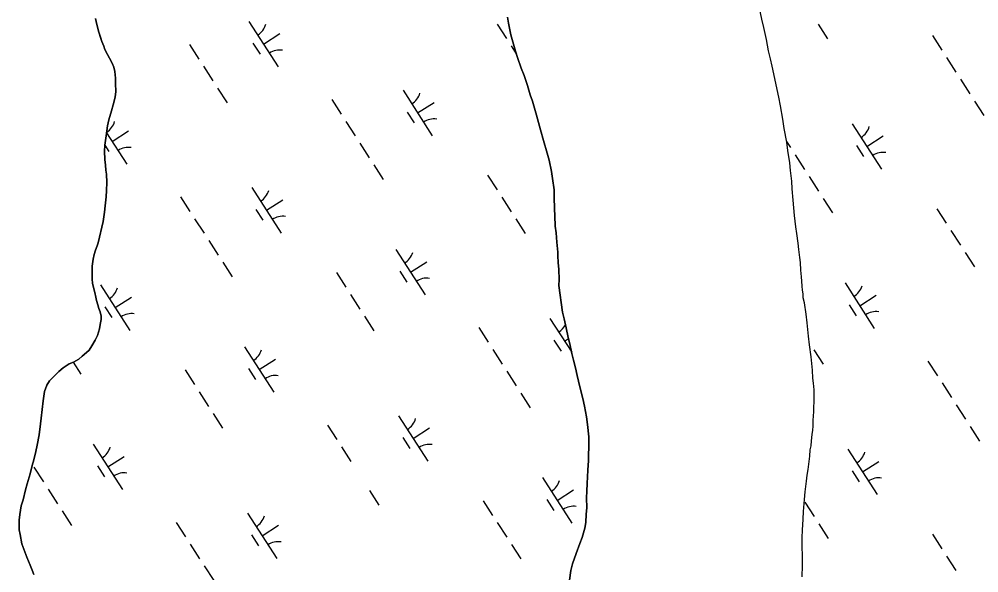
# Model space of a CAD drawing. Extents: x 3937982 to 3958556, y 219448 to 241894.
# Drawn here: x 3952015 to 3952902, y 228061 to 228573 of the extents above; entities that cross this region are included whole.
import ezdxf

# ---------------------------------------------------------------- set-up
doc = ezdxf.new("R2010")
doc.units = 0
doc.layers.add('V-TOPO-SHOR', color=7, linetype='Continuous')
doc.layers.add('V-WETL-SWMP', color=7, linetype='Continuous')

msp = doc.modelspace()

# ---------------------------------------------------------------- linework, layer by layer
at = {"layer": 'V-TOPO-SHOR'}
for points in [[(3952747.165, 228178.414), (3952747.534, 228183.274), (3952748.286, 228188.912), (3952748.656, 228193.191), (3952749.029, 228196.885), (3952749.199, 228202.132), (3952749.375, 228206.408), (3952749.555, 228209.908), (3952749.727, 228214.963), (3952750.1, 228218.655), (3952749.873, 228226.622), (3952749.856, 228230.317), (3952749.246, 228236.532), (3952748.837, 228241.196), (3952748.417, 228248.579), (3952747.806, 228254.6), (3952747.196, 228261.01), (3952745.787, 228272.082), (3952744.781, 228280.046), (3952743.563, 228292.48), (3952742.752, 228300.444), (3952740.956, 228310.93), (3952739.77, 228315.397), (3952739.948, 228319.089), (3952739.352, 228322.391), (3952738.752, 228326.274), (3952738.537, 228330.937), (3952738.326, 228334.824), (3952737.718, 228341.04), (3952737.493, 228348.036), (3952736.888, 228352.697), (3952735.69, 228360.273), (3952735.082, 228365.905), (3952733.878, 228374.84), (3952733.073, 228381.25), (3952731.863, 228391.546), (3952731.248, 228398.732), (3952730.441, 228405.726), (3952729.616, 228416.41), (3952729.393, 228423.406), (3952728.184, 228433.312), (3952727.57, 228440.306), (3952725.772, 228451.767), (3952724.572, 228459.533), (3952722.38, 228471.962), (3952720.982, 228480.701), (3952718.985, 228493.132), (3952717.201, 228501.091), (3952714.819, 228512.548), (3952712.638, 228522.644), (3952711.055, 228529.634), (3952709.47, 228536.429), (3952707.883, 228543.808), (3952705.894, 228554.294), (3952703.514, 228565.361), (3952701.538, 228573.127), (3952699.154, 228584.776)], [(3952085.403, 228573.721), (3952086.593, 228568.284), (3952088.375, 228561.102), (3952090.146, 228555.474), (3952091.132, 228552.561), (3952092.901, 228548.099), (3952094.079, 228544.994), (3952096.432, 228540.536), (3952098.39, 228537.24), (3952100.743, 228532.391), (3952102.117, 228528.704), (3952103.106, 228524.821), (3952103.911, 228518.608), (3952103.932, 228513.748), (3952103.964, 228506.168), (3952103.598, 228501.114), (3952101.685, 228494.109), (3952099.96, 228488.465), (3952097.665, 228480.099), (3952096.522, 228474.459), (3952095.201, 228465.319), (3952093.878, 228456.76), (3952093.513, 228451.124), (3952093.935, 228443.546), (3952094.541, 228438.301), (3952094.949, 228433.446), (3952095.355, 228429.753), (3952095.776, 228422.175), (3952095.42, 228414.596), (3952095.056, 228408.958), (3952094.12, 228400.598), (3952093.563, 228394.57), (3952092.434, 228386.014), (3952087.855, 228366.365), (3952086.702, 228363.445), (3952085.358, 228359.552), (3952084.015, 228355.658), (3952083.062, 228351.186), (3952082.313, 228344.769), (3952082.135, 228340.88), (3952082.149, 228337.771), (3952082.169, 228332.719), (3952082.575, 228329.028), (3952083.763, 228323.785), (3952084.555, 228320.484), (3952085.545, 228316.214), (3952086.143, 228313.107), (3952087.521, 228308.837), (3952088.506, 228305.732), (3952089.686, 228302.628), (3952090.48, 228298.55), (3952090.495, 228295.439), (3952089.737, 228290.774), (3952088.975, 228286.883), (3952087.06, 228280.46), (3952085.135, 228276.37), (3952082.049, 228270.916), (3952079.343, 228267.019), (3952077.023, 228264.871), (3952072.956, 228261.354), (3952069.857, 228258.815), (3952064.817, 228256.072), (3952060.938, 228254.307), (3952055.316, 228250.59), (3952051.251, 228247.266), (3952047.573, 228243.754), (3952042.735, 228238.679), (3952040.226, 228234.781), (3952038.115, 228228.748), (3952036.792, 228220.191), (3952036.049, 228212.221), (3952034.916, 228204.051), (3952034.549, 228198.999), (3952033.235, 228188.886), (3952031.332, 228179.162), (3952029.997, 228173.325), (3952027.897, 228164.375), (3952027.134, 228161.457), (3952024.84, 228152.507)], [(3952523.759, 228054.381), (3952524.886, 228063.327), (3952526.608, 228069.553), (3952529.873, 228078.896), (3952533.33, 228088.239), (3952535.443, 228093.883), (3952537.933, 228102.251), (3952538.687, 228107.502), (3952539.236, 228115.471), (3952539.601, 228121.109), (3952539.562, 228130.438), (3952539.728, 228136.658), (3952540.088, 228143.656), (3952540.811, 228155.903), (3952541.161, 228164.844), (3952541.669, 228182.533), (3952541.456, 228186.807), (3952540.24, 228198.268), (3952539.431, 228205.454), (3952537.444, 228215.358), (3952536.053, 228222.348), (3952533.287, 228233.221), (3952530.909, 228243.705), (3952529.129, 228250.692), (3952527.349, 228257.877), (3952525.963, 228264.088), (3952523.98, 228273.02), (3952522.596, 228278.65), (3952520.614, 228287.583), (3952518.633, 228296.123), (3952517.247, 228302.142), (3952513.837, 228326.81), (3952514.007, 228332.446), (3952513.771, 228341.773), (3952513.163, 228347.991), (3952512.94, 228354.208), (3952512.925, 228357.706), (3952511.914, 228366.836), (3952511.293, 228375.579), (3952510.488, 228381.795), (3952510.058, 228391.316), (3952509.837, 228397.923), (3952509.403, 228408.417), (3952509.372, 228415.413), (3952507.965, 228425.901), (3952506.968, 228432.311), (3952504.785, 228442.795), (3952503.007, 228449.395), (3952499.652, 228461.04), (3952496.887, 228470.94), (3952495.902, 228474.242), (3952493.138, 228484.529), (3952491.362, 228490.74), (3952489.39, 228497.339), (3952487.422, 228503.162), (3952484.857, 228511.702), (3952481.708, 228521.016), (3952478.955, 228528.002), (3952475.611, 228537.703), (3952473.643, 228543.526), (3952471.271, 228552.26), (3952469.493, 228558.861), (3952467.31, 228569.541), (3952466.315, 228575.171)], [(3952738.943, 228057.494), (3952739.09, 228067.99), (3952739.061, 228074.986), (3952739.006, 228087.426), (3952738.979, 228093.838), (3952739.34, 228100.449), (3952739.684, 228110.748), (3952740.235, 228117.943), (3952740.966, 228128.828), (3952741.712, 228136.023), (3952742.836, 228145.939), (3952743.59, 228151.385), (3952744.343, 228156.636), (3952745.283, 228164.22), (3952745.846, 228168.885), (3952746.403, 228174.912), (3952747.165, 228178.414)], [(3952024.84, 228152.507), (3952022.157, 228143.555), (3952020.627, 228137.718), (3952018.335, 228128.574), (3952016.611, 228122.932), (3952015.286, 228114.957), (3952014.725, 228109.708), (3952014.762, 228100.963), (3952015.558, 228096.691), (3952017.15, 228087.95), (3952018.921, 228082.906), (3952021.868, 228075.533), (3952025.01, 228068.162), (3952026.585, 228063.505), (3952028.156, 228059.624)]]:
    msp.add_lwpolyline(points, dxfattribs=at)
at = {"layer": 'V-WETL-SWMP'}
for p, q in [((3952227.171, 228571.159), (3952254.234, 228529.116)), ((3952456.729, 228568.723), (3952465.389, 228555.269)), ((3952753.715, 228568.471), (3952762.375, 228555.017)), ((3952240.702, 228550.138), (3952255.838, 228559.88)), ((3952859.302, 228557.945), (3952867.962, 228544.491)), ((3952172.305, 228549.762), (3952180.965, 228536.308)), ((3952230.967, 228551.007), (3952237.462, 228540.917)), ((3952469.719, 228548.542), (3952474.41, 228541.254)), ((3952872.292, 228537.764), (3952880.952, 228524.31)), ((3952185.295, 228529.582), (3952193.955, 228516.128)), ((3952198.285, 228509.401), (3952206.945, 228495.947)), ((3952885.282, 228517.583), (3952893.941, 228504.129)), ((3952369.737, 228507.469), (3952396.799, 228465.426)), ((3952303.872, 228498.874), (3952312.532, 228485.42)), ((3952383.268, 228486.448), (3952398.404, 228496.19)), ((3952898.271, 228497.402), (3952906.931, 228483.948)), ((3952373.533, 228487.317), (3952380.028, 228477.226)), ((3952316.862, 228478.694), (3952325.522, 228465.24)), ((3952785.299, 228476.51), (3952812.362, 228434.467)), ((3952095.619, 228468.212), (3952114.366, 228439.087)), ((3952100.835, 228460.108), (3952115.971, 228469.851)), ((3952798.831, 228455.488), (3952813.966, 228465.231)), ((3952093.872, 228456.671), (3952097.595, 228450.887)), ((3952329.852, 228458.513), (3952338.512, 228445.059)), ((3952724.475, 228460.084), (3952728.094, 228454.461)), ((3952789.095, 228456.358), (3952795.59, 228446.267)), ((3952732.424, 228447.734), (3952741.084, 228434.28)), ((3952342.842, 228438.332), (3952351.502, 228424.878)), ((3952506.662, 228430.018), (3952507.536, 228428.661)), ((3952448, 228428.774), (3952456.66, 228415.32)), ((3952745.414, 228427.554), (3952754.074, 228414.1)), ((3952229.87, 228417.44), (3952256.932, 228375.396)), ((3952164.005, 228408.845), (3952172.665, 228395.391)), ((3952243.401, 228396.418), (3952258.537, 228406.161)), ((3952460.99, 228408.593), (3952469.65, 228395.139)), ((3952758.404, 228407.373), (3952767.064, 228393.919)), ((3952233.666, 228397.287), (3952240.161, 228387.197)), ((3952863.563, 228397.814), (3952872.223, 228384.36)), ((3952176.995, 228388.664), (3952185.655, 228375.21)), ((3952473.98, 228388.412), (3952482.64, 228374.958)), ((3952876.553, 228377.634), (3952885.212, 228364.18)), ((3952189.985, 228368.483), (3952198.645, 228355.029)), ((3952362.999, 228360.141), (3952390.061, 228318.098)), ((3952889.542, 228357.453), (3952898.202, 228343.999)), ((3952202.975, 228348.303), (3952211.634, 228334.849)), ((3952376.53, 228339.12), (3952391.666, 228348.862)), ((3952308.133, 228338.744), (3952316.793, 228325.29)), ((3952366.795, 228339.989), (3952373.29, 228329.898)), ((3952090.003, 228327.41), (3952117.065, 228285.367)), ((3952778.561, 228329.182), (3952805.624, 228287.139)), ((3952103.534, 228306.389), (3952118.669, 228316.131)), ((3952321.123, 228318.563), (3952329.783, 228305.109)), ((3952792.093, 228308.16), (3952807.228, 228317.903)), ((3952093.799, 228307.258), (3952100.294, 228297.167)), ((3952782.357, 228309.029), (3952788.852, 228298.939)), ((3952334.113, 228298.383), (3952342.773, 228284.929)), ((3952505.565, 228296.451), (3952525.734, 228265.117)), ((3952439.7, 228287.856), (3952448.36, 228274.402)), ((3952223.132, 228270.112), (3952250.194, 228228.068)), ((3952509.361, 228276.299), (3952515.856, 228266.208)), ((3952519.096, 228275.429), (3952522.801, 228277.814)), ((3952452.69, 228267.675), (3952461.35, 228254.221)), ((3952749.675, 228267.423), (3952758.335, 228253.969)), ((3952064.59, 228255.969), (3952071.767, 228244.819)), ((3952236.663, 228249.09), (3952251.799, 228258.832)), ((3952855.262, 228256.897), (3952863.922, 228243.443)), ((3952168.266, 228248.715), (3952176.926, 228235.261)), ((3952226.928, 228249.959), (3952233.423, 228239.869)), ((3952465.68, 228247.495), (3952474.34, 228234.041)), ((3952868.252, 228236.716), (3952876.912, 228223.262)), ((3952181.256, 228228.534), (3952189.916, 228215.08)), ((3952478.67, 228227.314), (3952487.33, 228213.86)), ((3952881.242, 228216.535), (3952889.902, 228203.081)), ((3952194.246, 228208.353), (3952202.905, 228194.899)), ((3952365.698, 228206.421), (3952392.76, 228164.378)), ((3952299.833, 228197.827), (3952308.493, 228184.373)), ((3952379.229, 228185.4), (3952394.364, 228195.142)), ((3952894.232, 228196.355), (3952902.892, 228182.901)), ((3952369.494, 228186.269), (3952375.989, 228176.179)), ((3952083.265, 228180.082), (3952110.327, 228138.039)), ((3952312.823, 228177.646), (3952321.483, 228164.192)), ((3952781.26, 228175.462), (3952808.322, 228133.419)), ((3952096.796, 228159.061), (3952111.931, 228168.803)), ((3952794.791, 228154.441), (3952809.927, 228164.183)), ((3952028.398, 228158.685), (3952037.058, 228145.231)), ((3952087.061, 228159.93), (3952093.555, 228149.839)), ((3952785.056, 228155.31), (3952791.551, 228145.219)), ((3952498.827, 228149.123), (3952525.889, 228107.08)), ((3952041.388, 228138.504), (3952050.048, 228125.05)), ((3952338.802, 228137.284), (3952347.462, 228123.83)), ((3952512.358, 228128.101), (3952527.494, 228137.844)), ((3952443.961, 228127.726), (3952452.621, 228114.272)), ((3952502.623, 228128.97), (3952509.118, 228118.88)), ((3952741.375, 228126.506), (3952750.035, 228113.052)), ((3952054.378, 228118.324), (3952063.038, 228104.87)), ((3952225.83, 228116.392), (3952252.893, 228074.349)), ((3952159.965, 228107.797), (3952168.625, 228094.343)), ((3952239.362, 228095.37), (3952254.497, 228105.113)), ((3952456.951, 228107.545), (3952465.611, 228094.091)), ((3952754.365, 228106.325), (3952763.025, 228092.871)), ((3952229.626, 228096.24), (3952236.121, 228086.149)), ((3952859.523, 228096.767), (3952868.183, 228083.313)), ((3952172.955, 228087.616), (3952181.615, 228074.162)), ((3952469.941, 228087.364), (3952478.601, 228073.91)), ((3952872.513, 228076.586), (3952881.173, 228063.132)), ((3952185.945, 228067.436), (3952194.605, 228053.982))]:
    msp.add_line(p, q, dxfattribs=at)
for points in [[(3952729.617, 228416.411), (3952729.393, 228423.407), (3952728.184, 228433.313), (3952727.57, 228440.307), (3952725.772, 228451.766), (3952724.572, 228459.534), (3952722.381, 228471.963), (3952720.982, 228480.702), (3952718.985, 228493.132), (3952717.202, 228501.092), (3952714.82, 228512.548), (3952712.639, 228522.645), (3952711.054, 228529.635), (3952709.47, 228536.43), (3952707.883, 228543.808), (3952705.894, 228554.294), (3952703.514, 228565.362), (3952701.537, 228573.127), (3952699.155, 228584.777)], [(3952099.96, 228488.466), (3952101.684, 228494.109), (3952103.598, 228501.114), (3952103.965, 228506.169), (3952103.932, 228513.748), (3952103.911, 228518.607), (3952103.107, 228524.822), (3952102.118, 228528.705), (3952100.742, 228532.391), (3952098.389, 228537.24), (3952096.431, 228540.535), (3952094.079, 228544.995), (3952092.9, 228548.099), (3952091.132, 228552.562), (3952090.147, 228555.473), (3952088.374, 228561.101), (3952086.594, 228568.284), (3952085.404, 228573.721)], [(3952466.314, 228575.172), (3952467.31, 228569.541), (3952469.494, 228558.861), (3952471.272, 228552.261), (3952473.642, 228543.526), (3952475.611, 228537.704), (3952478.956, 228528.001), (3952481.707, 228521.016), (3952484.857, 228511.701), (3952487.421, 228503.161), (3952489.389, 228497.34), (3952491.361, 228490.74), (3952493.137, 228484.529), (3952495.902, 228474.241), (3952496.888, 228470.941), (3952499.652, 228461.041), (3952503.006, 228449.395), (3952504.784, 228442.795), (3952506.967, 228432.31), (3952507.966, 228425.901), (3952509.372, 228415.412), (3952509.402, 228408.416), (3952509.836, 228397.923), (3952510.059, 228391.316), (3952510.489, 228381.795), (3952511.293, 228375.58), (3952511.914, 228366.837), (3952512.925, 228357.707), (3952512.94, 228354.209), (3952513.162, 228347.991), (3952513.771, 228341.774), (3952514.006, 228332.447), (3952513.836, 228326.81), (3952517.247, 228302.143), (3952518.633, 228296.124), (3952520.613, 228287.582), (3952522.595, 228278.65), (3952523.98, 228273.02), (3952525.962, 228264.089), (3952527.349, 228257.876), (3952529.13, 228250.693), (3952530.909, 228243.704), (3952533.286, 228233.22), (3952536.054, 228222.348), (3952537.445, 228215.358), (3952539.431, 228205.455), (3952540.24, 228198.268), (3952541.455, 228186.807), (3952541.668, 228182.532), (3952541.161, 228164.844), (3952540.811, 228155.903), (3952540.087, 228143.656), (3952539.728, 228136.658), (3952539.561, 228130.438), (3952539.601, 228121.11), (3952539.237, 228115.472), (3952538.688, 228107.502), (3952537.934, 228102.251), (3952535.443, 228093.884), (3952533.33, 228088.238), (3952529.872, 228078.895), (3952526.609, 228069.552), (3952524.886, 228063.326)], [(3952028.156, 228059.625), (3952026.585, 228063.505), (3952025.01, 228068.162), (3952021.868, 228075.534), (3952018.921, 228082.906), (3952017.15, 228087.951), (3952015.558, 228096.69), (3952014.762, 228100.962), (3952014.724, 228109.708), (3952015.285, 228114.957), (3952016.61, 228122.931), (3952018.335, 228128.575), (3952020.628, 228137.719), (3952022.157, 228143.556), (3952024.84, 228152.507), (3952027.133, 228161.457), (3952027.898, 228164.375), (3952029.997, 228173.324), (3952031.332, 228179.161), (3952033.234, 228188.886), (3952034.55, 228198.998), (3952034.917, 228204.052), (3952036.048, 228212.22), (3952036.791, 228220.191), (3952038.114, 228228.748), (3952040.226, 228234.782), (3952042.736, 228238.679), (3952047.572, 228243.753), (3952051.25, 228247.267), (3952055.317, 228250.589), (3952060.937, 228254.306), (3952064.816, 228256.072), (3952069.857, 228258.814), (3952072.955, 228261.354), (3952077.022, 228264.87), (3952079.344, 228267.018), (3952082.048, 228270.916), (3952085.134, 228276.371), (3952087.06, 228280.461), (3952088.976, 228286.883), (3952089.736, 228290.773), (3952090.494, 228295.44), (3952090.48, 228298.55), (3952089.685, 228302.628), (3952088.506, 228305.732), (3952087.521, 228308.837), (3952086.142, 228313.107), (3952085.545, 228316.214), (3952084.555, 228320.485), (3952083.763, 228323.786), (3952082.575, 228329.028), (3952082.17, 228332.719), (3952082.148, 228337.771), (3952082.135, 228340.881), (3952082.312, 228344.769), (3952083.062, 228351.185), (3952084.014, 228355.659), (3952085.358, 228359.552), (3952086.701, 228363.445), (3952087.855, 228366.365), (3952092.434, 228386.014), (3952093.563, 228394.57), (3952094.12, 228400.597), (3952095.056, 228408.958), (3952095.42, 228414.595), (3952095.776, 228422.176), (3952095.355, 228429.754), (3952094.95, 228433.445), (3952094.541, 228438.301), (3952093.935, 228443.546), (3952093.513, 228451.124), (3952093.878, 228456.761), (3952095.201, 228465.318), (3952096.522, 228474.458), (3952097.664, 228480.099), (3952099.96, 228488.466)], [(3952738.942, 228057.495), (3952739.091, 228067.991), (3952739.061, 228074.987), (3952739.007, 228087.425), (3952738.979, 228093.838), (3952739.339, 228100.448), (3952739.684, 228110.749), (3952740.235, 228117.942), (3952740.966, 228128.829), (3952741.712, 228136.023), (3952742.835, 228145.939), (3952743.589, 228151.384), (3952744.344, 228156.635), (3952745.283, 228164.219), (3952745.846, 228168.885), (3952746.403, 228174.912), (3952747.165, 228178.414), (3952747.533, 228183.274), (3952748.286, 228188.913), (3952748.656, 228193.191), (3952749.029, 228196.885), (3952749.2, 228202.133), (3952749.376, 228206.409), (3952749.555, 228209.908), (3952749.728, 228214.962), (3952750.101, 228218.656), (3952749.872, 228226.623), (3952749.856, 228230.316), (3952749.246, 228236.532), (3952748.837, 228241.195), (3952748.417, 228248.578), (3952747.807, 228254.6), (3952747.197, 228261.011), (3952745.788, 228272.082), (3952744.782, 228280.046), (3952743.563, 228292.479), (3952742.751, 228300.444), (3952740.956, 228310.931), (3952739.771, 228315.396), (3952739.949, 228319.089), (3952739.352, 228322.39), (3952738.752, 228326.274), (3952738.538, 228330.938), (3952738.327, 228334.824), (3952737.717, 228341.04), (3952737.492, 228348.036), (3952736.889, 228352.697), (3952735.69, 228360.272), (3952735.083, 228365.905), (3952733.878, 228374.84), (3952733.073, 228381.25), (3952731.862, 228391.545), (3952731.248, 228398.733), (3952730.441, 228405.726), (3952729.617, 228416.411)], [(3952524.886, 228063.326), (3952523.759, 228054.381)]]:
    msp.add_lwpolyline(points, dxfattribs=at)
for centre, start, end in [((3952225.952, 228573.492), 301.99668, 343.540338), ((3952255.852, 228527.04), 81.996677, 123.540335), ((3952368.518, 228509.802), 301.99668, 343.540338), ((3952086.085, 228483.463), 303.018469, 343.540338), ((3952398.418, 228463.35), 81.996677, 123.540335), ((3952784.08, 228478.843), 301.99668, 343.540338), ((3952115.985, 228437.011), 81.996677, 123.540335), ((3952813.98, 228432.391), 81.996677, 123.540335), ((3952228.651, 228419.773), 301.99668, 343.540338), ((3952258.551, 228373.321), 81.996677, 123.540335), ((3952361.78, 228362.474), 301.99668, 343.540338), ((3952391.68, 228316.022), 81.996677, 123.540335), ((3952088.783, 228329.743), 301.99668, 343.540338), ((3952777.342, 228331.515), 301.99668, 343.540338), ((3952118.683, 228283.291), 81.996677, 123.540335), ((3952807.242, 228285.063), 81.996677, 123.540335), ((3952504.346, 228298.784), 301.99668, 332.136365), ((3952221.913, 228272.444), 301.99668, 343.540338), ((3952534.246, 228252.332), 120.833893, 123.540335), ((3952251.813, 228225.993), 81.996677, 123.540335), ((3952364.478, 228208.754), 301.99668, 343.540338), ((3952082.045, 228182.415), 301.99668, 343.540338), ((3952394.378, 228162.302), 81.996677, 123.540335), ((3952780.041, 228177.795), 301.99668, 343.540338), ((3952111.945, 228135.963), 81.996677, 123.540335), ((3952497.608, 228151.456), 301.99668, 343.540338), ((3952809.941, 228131.343), 81.996677, 123.540335), ((3952527.508, 228105.004), 81.996677, 123.540335), ((3952224.611, 228118.725), 301.99668, 343.540338), ((3952254.511, 228072.273), 81.996677, 123.540335)]:
    msp.add_arc(centre, 17.623, start, end, dxfattribs=at)

doc.saveas('drawing.dxf')
